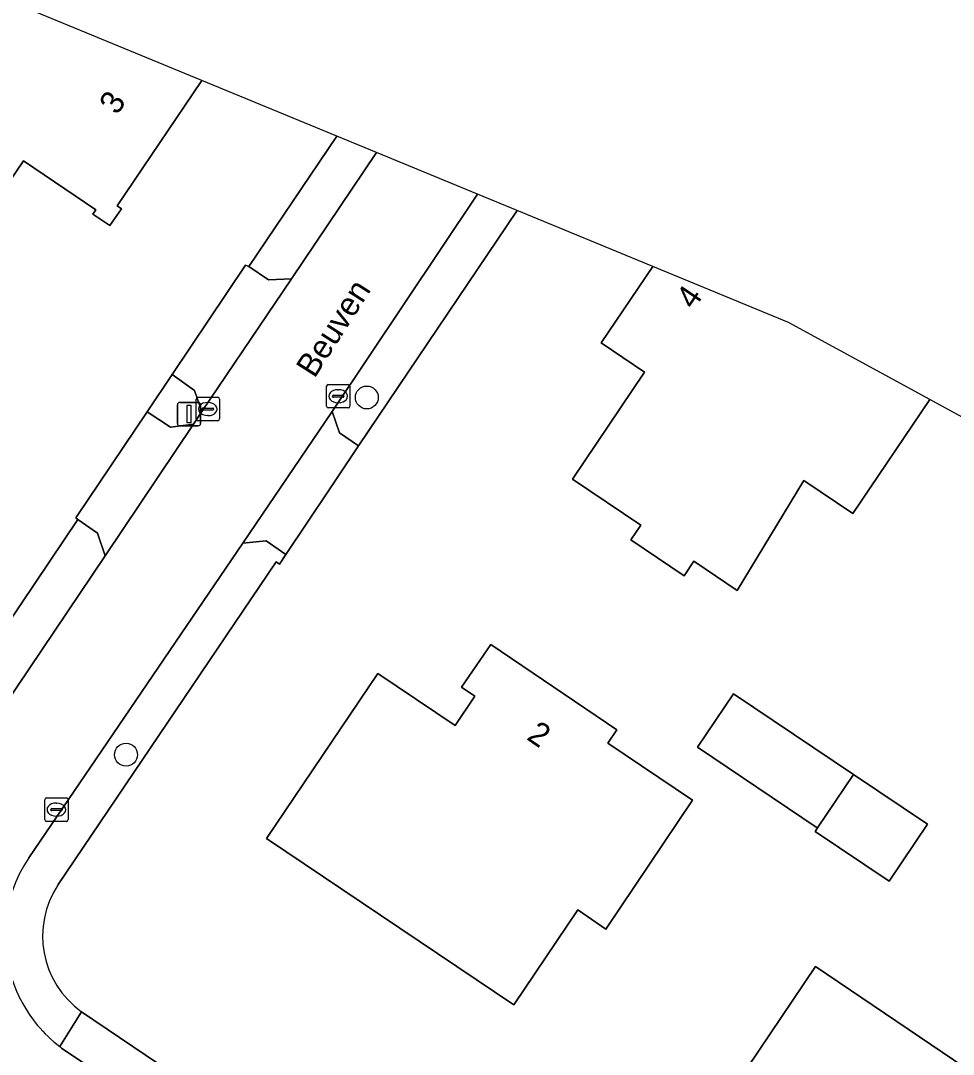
# Model space of a CAD drawing. Extents: x 163266 to 164362, y 381528 to 382286.
# Drawn here: x 164133.1 to 164172.92, y 381747.52 to 381791.63 of the extents above; entities that cross this region are included whole.
import ezdxf

# ---------------------------------------------------------------- set-up
doc = ezdxf.new("R2010")
doc.units = 0
for name, color, linetype in [('IMGEO_Boom', 7, 'Continuous'), ('IMGEO_Erf', 7, 'Continuous'), ('IMGEO_Kolk', 7, 'Continuous'), ('IMGEO_Lichtmast', 7, 'Continuous'), ('IMGEO_Openbare_ruimte_label', 7, 'Continuous'), ('IMGEO_Pand', 7, 'Continuous'), ('IMGEO_Pand_nummerreeks', 7, 'Continuous'), ('IMGEO_Rijbaan_lokaal_open', 7, 'Continuous'), ('IMGEO_Voetpad_halfverhard', 7, 'Continuous'), ('IMGEO_Voetpad_open', 7, 'Continuous')]:
    doc.layers.add(name, color=color, linetype=linetype)

msp = doc.modelspace()

# ---------------------------------------------------------------- linework, layer by layer
at = {"layer": 'IMGEO_Boom'}
for centre in [(164147.877, 381775.554), (164137.599, 381760.309)]:
    msp.add_circle(centre, 0.489, dxfattribs=at)
at = {"layer": 'IMGEO_Erf'}
for points in [[(164128.239, 381759.5), (164135.544, 381770.347), (164135.457, 381770.411), (164138.501, 381774.94), (164139.57, 381776.533), (164142.702, 381781.204), (164142.834, 381781.139), (164146.594, 381786.705), (164140.833, 381789.08), (164137.224, 381783.73), (164137.405, 381783.605), (164136.911, 381782.89), (164136.187, 381783.372), (164136.309, 381783.555), (164133.226, 381785.656), (164130.619, 381781.821)], [(164154.295, 381783.529), (164147.523, 381773.493), (164146.264, 381771.608), (164144.418, 381768.845), (164144.147, 381768.434), (164144.006, 381768.536), (164134.698, 381754.769)], [(164135.698, 381749.337), (164153.631, 381737.233), (164157.585, 381734.533), (164157.639, 381734.496), (164169.482, 381726.579), (164193.087, 381743.054), (164203.466, 381750.298), (164192.972, 381762.738), (164193.25, 381763.009), (164191.699, 381764.664), (164171.914, 381775.46), (164168.629, 381770.603), (164166.541, 381772.015), (164163.689, 381767.316), (164161.842, 381768.566), (164161.422, 381767.944), (164159.152, 381769.479), (164159.572, 381770.101), (164156.657, 381772.073), (164159.738, 381776.629), (164157.882, 381777.884), (164160.086, 381781.142), (164154.295, 381783.529)]]:
    msp.add_lwpolyline(points, dxfattribs=at)
for points in [[(164158.545, 381761.372), (164158.16, 381760.801), (164161.779, 381758.366), (164158.084, 381752.857), (164156.879, 381753.686), (164154.151, 381749.633), (164143.599, 381756.734), (164148.35, 381763.78), (164151.656, 381761.549), (164152.494, 381762.809), (164151.924, 381763.187), (164153.174, 381765.008)], [(164168.654, 381759.46), (164171.812, 381757.337), (164170.179, 381754.907), (164167.015, 381757.033), (164167.117, 381757.184), (164167.103, 381757.193), (164161.991, 381760.63), (164163.528, 381762.906)], [(164174.422, 381746.272), (164171.853, 381742.468), (164174.324, 381740.8), (164172.17, 381737.609), (164169.7, 381739.276), (164167.143, 381735.489), (164159.758, 381740.475), (164167.028, 381751.264)]]:
    msp.add_lwpolyline(points, close=True, dxfattribs=at)
msp.add_arc((164138.02, 381752.573), 3.983, 146.5308, 234.3313, dxfattribs=at)
at = {"layer": 'IMGEO_Kolk'}
for p, q in [((164146.231, 381776.106), (164147.083, 381776.106)), ((164146.156, 381775.18), (164146.156, 381776.032)), ((164146.458, 381775.649), (164146.856, 381775.649)), ((164146.644, 381775.886), (164146.669, 381775.886)), ((164147.157, 381776.032), (164147.157, 381775.18)), ((164140.588, 381774.635), (164140.588, 381775.487)), ((164140.663, 381775.561), (164141.515, 381775.561)), ((164141.076, 381775.341), (164141.101, 381775.341)), ((164141.589, 381775.487), (164141.589, 381774.635)), ((164146.415, 381775.6), (164146.415, 381775.612)), ((164146.853, 381775.563), (164146.455, 381775.563)), ((164146.667, 381775.326), (164146.642, 381775.326)), ((164146.899, 381775.612), (164146.899, 381775.6)), ((164140.847, 381775.055), (164140.847, 381775.067)), ((164141.285, 381775.018), (164140.887, 381775.018)), ((164140.89, 381775.104), (164141.288, 381775.104)), ((164141.099, 381774.781), (164141.074, 381774.781)), ((164141.331, 381775.067), (164141.331, 381775.055)), ((164147.083, 381775.106), (164146.231, 381775.106)), ((164141.515, 381774.561), (164140.663, 381774.561)), ((164134.2, 381758.463), (164135.052, 381758.463)), ((164134.125, 381757.537), (164134.125, 381758.389)), ((164134.384, 381757.957), (164134.384, 381757.969)), ((164134.427, 381758.006), (164134.825, 381758.006)), ((164134.613, 381758.243), (164134.638, 381758.243)), ((164134.868, 381757.969), (164134.868, 381757.957)), ((164135.126, 381758.389), (164135.126, 381757.537)), ((164134.822, 381757.92), (164134.424, 381757.92)), ((164134.636, 381757.683), (164134.611, 381757.683)), ((164135.052, 381757.463), (164134.2, 381757.463))]:
    msp.add_line(p, q, dxfattribs=at)
for points in [[(164146.231, 381776.106), (164147.083, 381776.106)], [(164146.156, 381775.18), (164146.156, 381776.032)], [(164147.157, 381776.032), (164147.157, 381775.18)], [(164140.588, 381774.635), (164140.588, 381775.487)], [(164140.663, 381775.561), (164141.515, 381775.561)], [(164141.589, 381775.487), (164141.589, 381774.635)], [(164147.083, 381775.106), (164146.231, 381775.106)], [(164141.515, 381774.561), (164140.663, 381774.561)], [(164134.2, 381758.463), (164135.052, 381758.463)], [(164134.125, 381757.537), (164134.125, 381758.389)], [(164135.126, 381758.389), (164135.126, 381757.537)], [(164135.052, 381757.463), (164134.2, 381757.463)]]:
    msp.add_lwpolyline(points, dxfattribs=at)
for centre, radius, start, end in [((164146.233, 381776.03), 0.0765, 91.552, 178.448), ((164146.233, 381776.03), 0.0765, 91.552, 178.448), ((164147.081, 381776.03), 0.0765, 1.552, 88.448), ((164147.081, 381776.03), 0.0765, 1.552, 88.448), ((164146.455, 381775.609), 0.0403, 85.8775, 175.7526), ((164146.86, 381775.611), 0.0386, 1.7309, 96.639), ((164140.665, 381775.485), 0.0765, 91.552, 178.448), ((164140.665, 381775.485), 0.0765, 91.552, 178.448), ((164141.513, 381775.485), 0.0765, 1.552, 88.448), ((164141.513, 381775.485), 0.0765, 1.552, 88.448), ((164146.233, 381775.182), 0.0765, 181.552, 268.448), ((164146.233, 381775.182), 0.0765, 181.552, 268.448), ((164146.452, 381775.599), 0.0366, 178.938, 274.7102), ((164146.856, 381775.606), 0.043, 264.8664, 352.4533), ((164147.081, 381775.182), 0.0765, 271.552, 358.448), ((164147.081, 381775.182), 0.0765, 271.552, 358.448), ((164140.887, 381775.064), 0.0403, 85.8775, 175.7526), ((164140.884, 381775.054), 0.0366, 178.938, 274.7102), ((164141.288, 381775.061), 0.043, 264.8664, 352.4533), ((164141.292, 381775.066), 0.0386, 1.7309, 96.639), ((164140.665, 381774.637), 0.0765, 181.552, 268.448), ((164140.665, 381774.637), 0.0765, 181.552, 268.448), ((164141.513, 381774.637), 0.0765, 271.552, 358.448), ((164141.513, 381774.637), 0.0765, 271.552, 358.448), ((164134.202, 381758.387), 0.0765, 91.552, 178.448), ((164134.202, 381758.387), 0.0765, 91.552, 178.448), ((164135.05, 381758.387), 0.0765, 1.552, 88.448), ((164135.05, 381758.387), 0.0765, 1.552, 88.448), ((164134.424, 381757.966), 0.0403, 85.8775, 175.7526), ((164134.829, 381757.968), 0.0386, 1.7309, 96.639), ((164134.202, 381757.539), 0.0765, 181.552, 268.448), ((164134.202, 381757.539), 0.0765, 181.552, 268.448), ((164134.421, 381757.956), 0.0366, 178.938, 274.7102), ((164134.825, 381757.963), 0.043, 264.8664, 352.4533), ((164135.05, 381757.539), 0.0765, 271.552, 358.448), ((164135.05, 381757.539), 0.0765, 271.552, 358.448)]:
    msp.add_arc(centre, radius, start, end, dxfattribs=at)
for centre, major_axis, ratio, start_param, end_param in [((164146.643, 381775.606), (-0.387, 0.002), 0.722429, 4.712389, 7.853982), ((164146.668, 381775.606), (-0.39, 0.002), 0.717154, 1.570796, 4.712389), ((164141.075, 381775.061), (-0.387, 0.002), 0.722429, 4.712389, 7.853982), ((164141.1, 381775.061), (-0.39, 0.002), 0.717154, 1.570796, 4.712389), ((164134.612, 381757.963), (-0.387, 0.002), 0.722429, 4.712389, 7.853982), ((164134.637, 381757.963), (-0.39, 0.002), 0.717154, 1.570796, 4.712389)]:
    msp.add_ellipse(centre, major_axis=major_axis, ratio=ratio, start_param=start_param, end_param=end_param, dxfattribs=at)
at = {"layer": 'IMGEO_Lichtmast'}
for p, q in [((164139.794, 381774.445), (164139.794, 381775.245)), ((164139.794, 381775.245), (164139.794, 381774.445)), ((164139.894, 381775.345), (164140.684, 381775.345)), ((164140.684, 381775.345), (164139.894, 381775.345)), ((164140.784, 381775.245), (164140.784, 381774.445)), ((164140.784, 381774.445), (164140.784, 381775.245)), ((164140.684, 381774.345), (164139.894, 381774.345)), ((164139.894, 381774.345), (164140.684, 381774.345))]:
    msp.add_line(p, q, dxfattribs=at)
msp.add_lwpolyline([(164140.214, 381775.22), (164140.364, 381775.22), (164140.364, 381774.47), (164140.214, 381774.47), (164140.214, 381775.22)], dxfattribs=at)
for centre, start, end in [((164139.894, 381775.245), 90, 180), ((164139.894, 381775.245), 90, 180), ((164140.684, 381775.245), 0, 90), ((164140.684, 381775.245), 360, 90), ((164139.894, 381774.445), 180, 270), ((164139.894, 381774.445), 180, 270), ((164140.684, 381774.445), 270, 0), ((164140.684, 381774.445), 270, 0)]:
    msp.add_arc(centre, 0.1, start, end, dxfattribs=at)
at = {"layer": 'IMGEO_Pand'}
for points in [[(164129.005, 381793.957), (164127.139, 381791.191), (164126.957, 381791.314), (164126.464, 381790.585), (164121.458, 381793.964), (164118.694, 381789.869), (164130.619, 381781.821), (164133.226, 381785.656), (164136.309, 381783.555), (164136.187, 381783.372), (164136.911, 381782.89), (164137.405, 381783.605), (164137.224, 381783.73), (164140.833, 381789.08)], [(164171.914, 381775.46), (164165.877, 381778.754), (164160.086, 381781.142), (164157.882, 381777.884), (164159.738, 381776.629), (164156.657, 381772.073), (164159.572, 381770.101), (164159.152, 381769.479), (164161.422, 381767.944), (164161.842, 381768.566), (164163.689, 381767.316), (164166.541, 381772.015), (164168.629, 381770.603)], [(164161.779, 381758.366), (164158.16, 381760.801), (164158.545, 381761.372), (164153.174, 381765.008), (164151.924, 381763.187), (164152.494, 381762.809), (164151.656, 381761.549), (164148.35, 381763.78), (164143.599, 381756.734), (164154.151, 381749.633), (164156.879, 381753.686), (164158.084, 381752.857)], [(164163.528, 381762.906), (164161.991, 381760.63), (164167.103, 381757.193), (164167.117, 381757.184), (164168.654, 381759.46)], [(164171.812, 381757.337), (164168.654, 381759.46), (164167.117, 381757.184), (164167.015, 381757.033), (164170.179, 381754.907)], [(164167.143, 381735.489), (164169.7, 381739.276), (164172.17, 381737.609), (164174.324, 381740.8), (164171.853, 381742.468), (164174.422, 381746.272), (164167.028, 381751.264), (164159.758, 381740.475)]]:
    msp.add_lwpolyline(points, close=True, dxfattribs=at)
at = {"layer": 'IMGEO_Rijbaan_lokaal_open'}
for points in [[(164148.287, 381786.006), (164144.656, 381780.619), (164140.84, 381774.959), (164140.477, 381774.42), (164136.709, 381768.802), (164129.675, 381758.365)], [(164133.445, 381755.912), (164142.584, 381769.33), (164146.405, 381774.953), (164152.597, 381784.229), (164148.287, 381786.006)], [(164152.254, 381724.987), (164148.759, 381719.82), (164154.802, 381715.694), (164168.185, 381725.503), (164157.214, 381732.837), (164152.161, 381736.215), (164134.849, 381747.788), (164134.766, 381747.851)]]:
    msp.add_lwpolyline(points, dxfattribs=at)
for points in [[(164144.656, 381780.619), (164143.68, 381780.574), (164142.834, 381781.139), (164142.702, 381781.204), (164139.57, 381776.533), (164140.519, 381775.855), (164140.84, 381774.959)], [(164140.477, 381774.42), (164139.493, 381774.289), (164138.501, 381774.94), (164135.457, 381770.411), (164135.544, 381770.347), (164136.386, 381769.757), (164136.709, 381768.802)], [(164147.523, 381773.493), (164146.714, 381774.044), (164146.405, 381774.953), (164142.584, 381769.33), (164143.579, 381769.44), (164144.418, 381768.845), (164146.264, 381771.608)]]:
    msp.add_lwpolyline(points, close=True, dxfattribs=at)
for centre, radius, start, end in [((164138.421, 381752.588), 5.985, 146.2553, 207.2312), ((164138.438, 381752.606), 6.008, 207.3193, 232.3256)]:
    msp.add_arc(centre, radius, start, end, dxfattribs=at)
at = {"layer": 'IMGEO_Voetpad_halfverhard'}
for points in [[(164148.287, 381786.006), (164146.594, 381786.705), (164142.834, 381781.139), (164143.68, 381780.574), (164144.656, 381780.619)], [(164154.295, 381783.529), (164152.597, 381784.229), (164146.405, 381774.953), (164146.714, 381774.044), (164147.523, 381773.493)], [(164140.519, 381775.855), (164139.57, 381776.533), (164138.501, 381774.94), (164139.493, 381774.289), (164140.477, 381774.42), (164140.84, 381774.959)], [(164135.698, 381749.337), (164134.766, 381747.851), (164134.849, 381747.788), (164152.161, 381736.215), (164153.112, 381736.465), (164153.631, 381737.233)]]:
    msp.add_lwpolyline(points, close=True, dxfattribs=at)
msp.add_lwpolyline([(164129.675, 381758.365), (164136.709, 381768.802), (164136.386, 381769.757), (164135.544, 381770.347), (164128.239, 381759.5), (164128.093, 381759.283)], dxfattribs=at)
at = {"layer": 'IMGEO_Voetpad_open'}
for points in [[(164134.698, 381754.769), (164144.006, 381768.536), (164144.147, 381768.434), (164144.418, 381768.845), (164143.579, 381769.44), (164142.584, 381769.33), (164133.445, 381755.912)], [(164134.766, 381747.851), (164135.698, 381749.337)]]:
    msp.add_lwpolyline(points, dxfattribs=at)
for centre, radius, start, end in [((164138.421, 381752.588), 5.985, 146.2553, 207.2312), ((164138.02, 381752.573), 3.983, 146.5308, 234.3313), ((164138.438, 381752.606), 6.008, 207.3193, 232.3256)]:
    msp.add_arc(centre, radius, start, end, dxfattribs=at)

# ---------------------------------------------------------------- texts
at = {"layer": 'IMGEO_Openbare_ruimte_label'}
msp.add_text('Beuven', height=1, rotation=57.4541, dxfattribs=at).set_placement((164145.645, 381776.339))
at = {"layer": 'IMGEO_Pand_nummerreeks'}
for s, rotation, p in [('3', 56.6247, (164137.222, 381787.571)), ('4', 55.7259, (164161.833, 381779.266)), ('2', 325.9043, (164154.658, 381760.984))]:
    msp.add_text(s, height=1, rotation=rotation, dxfattribs=at).set_placement(p)

doc.saveas('drawing.dxf')
